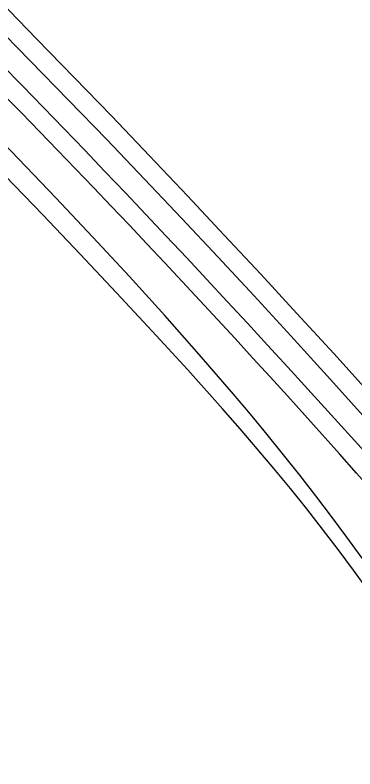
# Model space of a CAD drawing. Extents: x 973688 to 979179, y 703586 to 707602.
# Drawn here: x 973925.7 to 973958.9, y 707404.2 to 707477.7 of the extents above; entities that cross this region are included whole.
import ezdxf

# ---------------------------------------------------------------- set-up
doc = ezdxf.new("R2010")
doc.units = 0
doc.layers.add('0-NPLT', color=7, linetype='Continuous')
doc.layers.add('NO PLOT', color=7, linetype='Continuous')

msp = doc.modelspace()

# ---------------------------------------------------------------- linework, layer by layer
at = {"layer": '0-NPLT'}
for points in [[(973924.171, 707479.114), (973927.824, 707475.39), (973931.461, 707471.651), (973935.127, 707467.851), (973938.824, 707463.985), (973942.506, 707460.101), (973946.116, 707456.26), (973949.671, 707452.445), (973953.203, 707448.622), (973956.794, 707444.703), (973960.369, 707440.766)], [(973924.171, 707479.114), (973927.824, 707475.39), (973931.461, 707471.651), (973935.127, 707467.851), (973938.824, 707463.985), (973942.506, 707460.101), (973946.116, 707456.26), (973949.671, 707452.445), (973953.203, 707448.622), (973956.794, 707444.703), (973960.369, 707440.766)], [(973959.562, 707424.741), (973958.088, 707426.782), (973956.584, 707428.811), (973955.052, 707430.826), (973953.493, 707432.831), (973951.908, 707434.824), (973950.297, 707436.807), (973948.662, 707438.781), (973947.005, 707440.746), (973943.67, 707444.607), (973940.296, 707448.413), (973936.857, 707452.204), (973933.282, 707456.065), (973929.666, 707459.901), (973926.024, 707463.707), (973922.431, 707467.419)], [(973959.562, 707424.741), (973958.088, 707426.782), (973956.584, 707428.811), (973955.052, 707430.826), (973953.493, 707432.831), (973951.908, 707434.824), (973950.297, 707436.807), (973948.662, 707438.781), (973947.005, 707440.746), (973943.67, 707444.607), (973940.296, 707448.413), (973936.857, 707452.204), (973933.282, 707456.065), (973929.666, 707459.901), (973926.024, 707463.707), (973922.431, 707467.419)]]:
    msp.add_lwpolyline(points, dxfattribs=at)
for centre, radius, start, end in [((973044.868, 706612.96), 1230.061, 41.244925, 49.901185), ((973044.868, 706612.96), 1230.061, 41.244925, 49.901185), ((973067.39, 706440.089), 1381.396, 47.837979, 50.120132), ((973067.39, 706440.089), 1381.396, 47.837979, 50.120132)]:
    msp.add_arc(centre, radius, start, end, dxfattribs=at)
at = {"layer": 'NO PLOT'}
for points in [[(973923.409, 707477.06), (973927.171, 707473.257), (973930.912, 707469.434), (973934.633, 707465.591), (973938.333, 707461.727), (973941.941, 707457.92), (973945.491, 707454.134), (973949.023, 707450.328), (973952.602, 707446.43), (973956.16, 707442.513), (973959.696, 707438.578)], [(973960.175, 707421.558), (973958.718, 707423.575), (973957.229, 707425.579), (973955.707, 707427.57), (973954.155, 707429.548), (973952.573, 707431.516), (973950.964, 707433.472), (973949.327, 707435.418), (973947.665, 707437.356), (973945.98, 707439.286), (973942.544, 707443.126), (973939.087, 707446.895), (973935.597, 707450.638), (973932.054, 707454.397), (973928.399, 707458.236), (973924.725, 707462.056)]]:
    msp.add_lwpolyline(points, dxfattribs=at)
msp.add_arc((973214.161, 706772.271), 995.708, 39.392017, 48.705126, dxfattribs=at)

doc.saveas('drawing.dxf')
